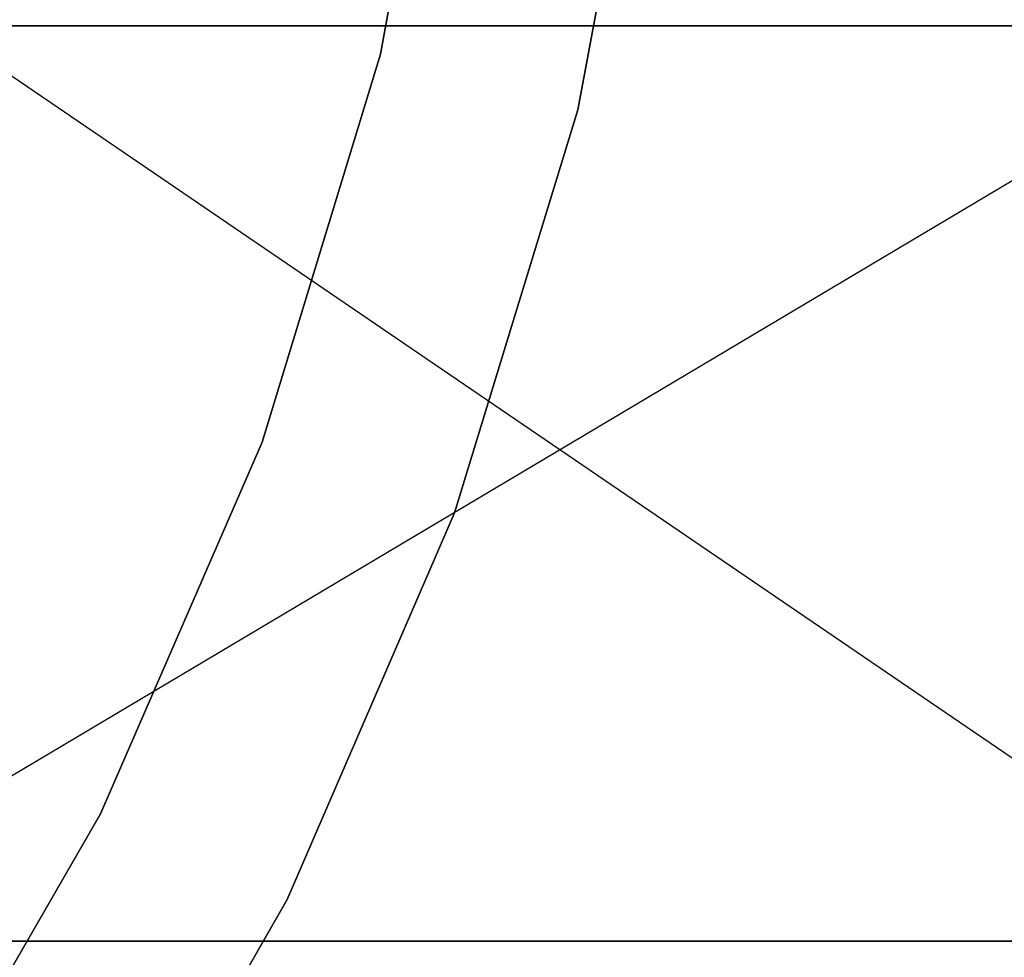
# Model space of a CAD drawing. Extents: x -172 to 172, y -29 to 28.
# Tile 551 of 656: x 22.69 to 29.9, y -14.42 to -7.55. Entities that reach past the tile are written whole.
import ezdxf

# ---------------------------------------------------------------- set-up
doc = ezdxf.new("R2010")
doc.units = 0
doc.header["$LTSCALE"] = 25.4
doc.layers.get('0').update_dxf_attribs({"linetype": 'CONTINUOUS'})

# ---------------------------------------------------------------- blocks, each defined once
blk = doc.blocks.new('RYFLO_AURA_STL')
at = {"color": 0}
for p, q in [((25.8673, -4.8857, 0), (25.3316, -7.8056, 0)), ((25.3316, -7.8056, -140), (25.8673, -4.8857, -140)), ((25.3316, -7.8056, -140), (25.8673, -4.8857, -140)), ((25.8673, -4.8857, 0), (25.3316, -7.8056, 0)), ((26.7758, -8.2145, 0), (27.3415, -5.183, 0)), ((27.3415, -5.183, -140), (26.7758, -8.2145, -140)), ((26.7758, -8.2145, 0), (27.3415, -5.183, 0)), ((27.3415, -5.183, -140), (26.7758, -8.2145, -140)), ((25.3316, -7.8056, 0), (24.4667, -10.6454, 0)), ((24.4667, -10.6454, -140), (25.3316, -7.8056, -140)), ((24.4667, -10.6454, -140), (25.3316, -7.8056, -140)), ((25.3316, -7.8056, 0), (24.4667, -10.6454, 0)), ((25.3316, -7.8056, -140), (25.3316, -7.8056, 0)), ((25.3316, -7.8056, -140), (25.3316, -7.8056, 0)), ((25.8743, -11.1637, 0), (26.7758, -8.2145, 0)), ((26.7758, -8.2145, -140), (25.8743, -11.1637, -140)), ((25.8743, -11.1637, 0), (26.7758, -8.2145, 0)), ((26.7758, -8.2145, -140), (25.8743, -11.1637, -140)), ((26.7758, -8.2145, 0), (26.7758, -8.2145, -140)), ((26.7758, -8.2145, 0), (26.7758, -8.2145, -140)), ((24.4667, -10.6454, 0), (23.2836, -13.3681, 0)), ((23.2836, -13.3681, -140), (24.4667, -10.6454, -140)), ((23.2836, -13.3681, -140), (24.4667, -10.6454, -140)), ((24.4667, -10.6454, 0), (23.2836, -13.3681, 0)), ((24.4667, -10.6454, 0), (24.4667, -10.6454, -140)), ((24.4667, -10.6454, 0), (24.4667, -10.6454, -140)), ((24.6482, -13.9933, 0), (25.8743, -11.1637, 0)), ((25.8743, -11.1637, -140), (24.6482, -13.9933, -140)), ((25.8743, -11.1637, -140), (24.6482, -13.9933, -140)), ((24.6482, -13.9933, 0), (25.8743, -11.1637, 0)), ((25.8743, -11.1637, 0), (25.8743, -11.1637, -140)), ((25.8743, -11.1637, 0), (25.8743, -11.1637, -140)), ((23.2836, -13.3681, 0), (21.7979, -15.9382, 0)), ((21.7979, -15.9382, -140), (23.2836, -13.3681, -140)), ((21.7979, -15.9382, -140), (23.2836, -13.3681, -140)), ((23.2836, -13.3681, 0), (21.7979, -15.9382, 0)), ((23.2836, -13.3681, -140), (23.2836, -13.3681, 0)), ((23.2836, -13.3681, -140), (23.2836, -13.3681, 0)), ((23.113, -16.6679, 0), (24.6482, -13.9933, 0)), ((24.6482, -13.9933, -140), (23.113, -16.6679, -140)), ((23.113, -16.6679, 0), (24.6482, -13.9933, 0)), ((24.6482, -13.9933, -140), (23.113, -16.6679, -140)), ((24.6482, -13.9933, 0), (24.6482, -13.9933, -140)), ((24.6482, -13.9933, 0), (24.6482, -13.9933, -140))]:
    blk.add_line(p, q, dxfattribs=at)

msp = doc.modelspace()

# ---------------------------------------------------------------- linework, layer by layer
at = {"color": 0}
for p, q in [((31.8529, -7.5997, -1412.7837), (18.4532, -7.5997, -1414.7603)), ((31.8529, -7.5997, -1412.7837), (18.4532, -7.5997, -1414.7603)), ((20.5975, -14.2997, -1414.516), (31.8529, -7.5997, -1412.7837)), ((20.5975, -14.2997, -1414.516), (31.8529, -7.5997, -1412.7837)), ((22.0949, -7.5997, -1072.171), (35.4495, -7.5997, -1074.4319)), ((22.0949, -7.5997, -1072.171), (31.9219, -14.2997, -1073.7295)), ((22.0949, -7.5997, -1072.171), (35.4495, -7.5997, -1074.4319)), ((22.0949, -7.5997, -1072.171), (31.9219, -14.2997, -1073.7295)), ((30.0837, -14.2997, -1413.1066), (20.5975, -14.2997, -1414.516)), ((30.0837, -14.2997, -1413.1066), (20.5975, -14.2997, -1414.516)), ((22.4515, -14.2997, -1072.2174), (31.9219, -14.2997, -1073.7295)), ((22.4515, -14.2997, -1072.2174), (31.9219, -14.2997, -1073.7295))]:
    msp.add_line(p, q, dxfattribs=at)

# ---------------------------------------------------------------- block references
msp.add_blockref('RYFLO_AURA_STL', (0, 0), dxfattribs=at)

doc.saveas('drawing.dxf')
